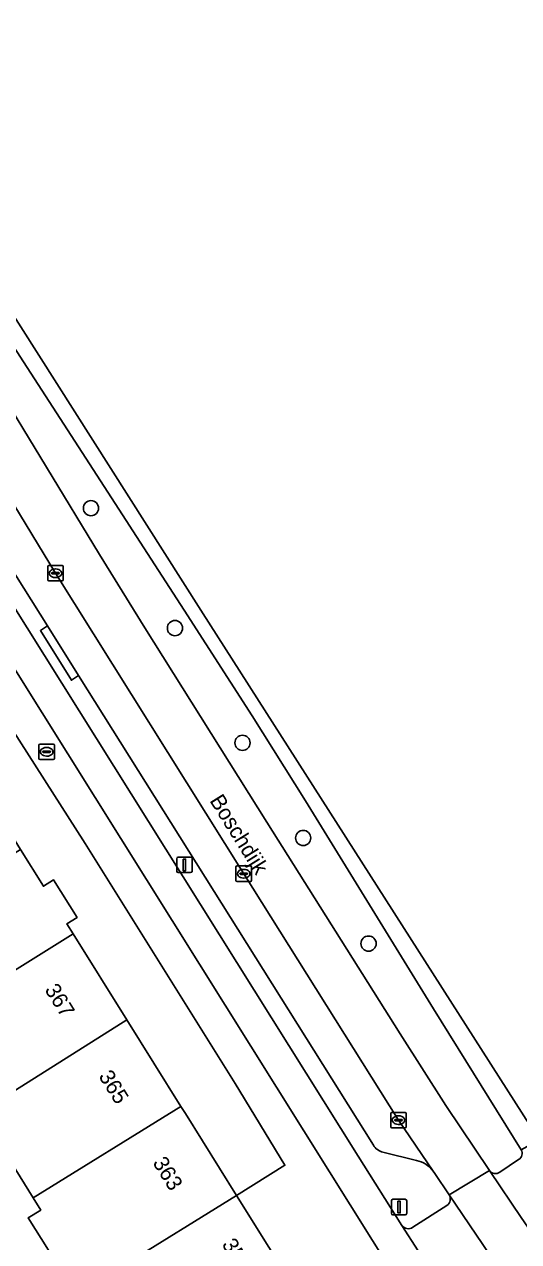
# Model space of a CAD drawing. Extents: x 159279 to 160377, y 384531 to 385888.
# Drawn here: x 160232 to 160263.9, y 384919 to 384997.4 of the extents above; entities that cross this region are included whole.
import ezdxf

# ---------------------------------------------------------------- set-up
doc = ezdxf.new("R2010")
doc.units = 0
for name, color, linetype in [('IMGEO_Berm_groen', 7, 'Continuous'), ('IMGEO_Berm_open', 7, 'Continuous'), ('IMGEO_Boom', 7, 'Continuous'), ('IMGEO_Brandkraan', 7, 'Continuous'), ('IMGEO_Erf', 7, 'Continuous'), ('IMGEO_Fietspad_gesloten', 7, 'Continuous'), ('IMGEO_Kolk', 7, 'Continuous'), ('IMGEO_Lichtmast', 7, 'Continuous'), ('IMGEO_Openbare_ruimte_label', 7, 'Continuous'), ('IMGEO_Pand', 7, 'Continuous'), ('IMGEO_Pand_nummerreeks', 7, 'Continuous'), ('IMGEO_Parkeervlak_open', 7, 'Continuous'), ('IMGEO_Rijbaan_regionaal_gesloten', 7, 'Continuous'), ('IMGEO_Voetpad_open', 7, 'Continuous')]:
    doc.layers.add(name, color=color, linetype=linetype)

msp = doc.modelspace()

# ---------------------------------------------------------------- linework, layer by layer
at = {"layer": 'IMGEO_Berm_groen'}
for points in [[(160178.397, 385056.78), (160189.185, 385039.456), (160194.047, 385031.966), (160204.253, 385016.183), (160214.395, 385000), (160215.266, 384998.611), (160220.629, 384989.936), (160226.634, 384980.147), (160236.881, 384963.273), (160239.796, 384958.566), (160247.653, 384946.044), (160256.221, 384932.424), (160259.162, 384927.817), (160261.97, 384923.628)], [(160264.026, 384924.964), (160258.366, 384934.027), (160250.148, 384947.423), (160246.716, 384952.886), (160242.328, 384959.696), (160228.231, 384981.46), (160222.272, 384990.718), (160216.856, 384999.261)], [(160262.65, 384923.519), (160263.856, 384924.329)]]:
    msp.add_lwpolyline(points, dxfattribs=at)
for centre, radius, start, end in [((160263.611, 384924.735), 0.474, 301.08079, 28.94409), ((160262.365, 384923.914), 0.488, 215.96741, 305.81917)]:
    msp.add_arc(centre, radius, start, end, dxfattribs=at)
at = {"layer": 'IMGEO_Berm_open'}
for points in [[(160211.336, 384994.179), (160211.033, 384994.479), (160211.008, 384994.518), (160210.087, 384993.902), (160216.485, 384983.663), (160253.532, 384924.541), (160256.348, 384920.093)], [(160254.507, 384925.261), (160235.53, 384955.492), (160235.071, 384955.188), (160233.074, 384958.382), (160233.541, 384958.691), (160217.698, 384983.866), (160217.55, 384984.611), (160218.231, 384987.082)], [(160257.278, 384924.277), (160255.124, 384924.796)], [(160259.377, 384922.063), (160258.471, 384923.422), (160258.356, 384923.591)], [(160257.039, 384919.968), (160259.241, 384921.37)]]:
    msp.add_lwpolyline(points, dxfattribs=at)
msp.add_lwpolyline([(160233.541, 384958.691), (160233.074, 384958.382), (160235.071, 384955.188), (160235.53, 384955.492)], close=True, dxfattribs=at)
for centre, radius, start, end in [((160255.375, 384925.771), 1.006, 210.42231, 255.57092), ((160256.884, 384922.468), 1.851, 37.33946, 77.71815), ((160258.939, 384921.789), 0.517, 305.77179, 32.02203), ((160256.754, 384920.365), 0.488, 213.79017, 305.70231)]:
    msp.add_arc(centre, radius, start, end, dxfattribs=at)
at = {"layer": 'IMGEO_Boom'}
for centre in [(160236.333, 384966.262), (160241.738, 384958.545), (160246.082, 384951.156), (160249.992, 384945.033), (160254.197, 384938.232)]:
    msp.add_circle(centre, 0.489, dxfattribs=at)
at = {"layer": 'IMGEO_Brandkraan'}
for p, q in [((160232.981, 384950.154), (160232.981, 384951.006)), ((160233.056, 384951.08), (160233.908, 384951.08)), ((160233.24, 384950.574), (160233.24, 384950.586)), ((160233.678, 384950.537), (160233.28, 384950.537)), ((160233.283, 384950.623), (160233.681, 384950.623)), ((160233.469, 384950.86), (160233.494, 384950.86)), ((160233.724, 384950.586), (160233.724, 384950.574)), ((160233.982, 384951.006), (160233.982, 384950.154)), ((160233.908, 384950.08), (160233.056, 384950.08)), ((160233.492, 384950.3), (160233.467, 384950.3))]:
    msp.add_line(p, q, dxfattribs=at)
for points in [[(160232.981, 384950.154), (160232.981, 384951.006)], [(160233.056, 384951.08), (160233.908, 384951.08)], [(160233.982, 384951.006), (160233.982, 384950.154)], [(160233.908, 384950.08), (160233.056, 384950.08)]]:
    msp.add_lwpolyline(points, dxfattribs=at)
for centre, radius, start, end in [((160233.058, 384951.004), 0.0765, 91.55205, 178.44795), ((160233.058, 384951.004), 0.0765, 91.55205, 178.44795), ((160233.28, 384950.583), 0.0403, 85.87752, 175.75265), ((160233.277, 384950.573), 0.0366, 178.93798, 274.71019), ((160233.681, 384950.58), 0.043, 264.86636, 352.45326), ((160233.685, 384950.585), 0.0386, 1.73085, 96.63898), ((160233.906, 384951.004), 0.0765, 1.55205, 88.44795), ((160233.906, 384951.004), 0.0765, 1.55205, 88.44795), ((160233.058, 384950.156), 0.0765, 181.55205, 268.44795), ((160233.058, 384950.156), 0.0765, 181.55205, 268.44795), ((160233.906, 384950.156), 0.0765, 271.55205, 358.44795), ((160233.906, 384950.156), 0.0765, 271.55205, 358.44795)]:
    msp.add_arc(centre, radius, start, end, dxfattribs=at)
for centre, major_axis, ratio, start_param, end_param in [((160233.468, 384950.58), (-0.387, 0.002), 0.722429, 4.712389, 7.853982), ((160233.493, 384950.58), (-0.39, 0.002), 0.717154, 1.570796, 4.712389)]:
    msp.add_ellipse(centre, major_axis=major_axis, ratio=ratio, start_param=start_param, end_param=end_param, dxfattribs=at)
at = {"layer": 'IMGEO_Erf'}
msp.add_lwpolyline([(160235.952, 384944.674), (160230.734, 384952.872), (160227.298, 384951.102), (160228.139, 384949.812), (160228.222, 384949.867), (160228.708, 384949.121), (160229.127, 384949.394), (160230.711, 384946.965), (160230.292, 384946.692), (160231.791, 384944.295), (160233.27, 384941.929), (160233.922, 384942.337), (160235.434, 384939.918), (160234.783, 384939.511), (160235.184, 384938.869), (160238.651, 384933.317), (160242.125, 384927.755), (160242.417, 384927.288), (160245.704, 384922.024), (160248.819, 384923.969), (160245.621, 384929.234)], close=True, dxfattribs=at)
msp.add_lwpolyline([(160234.909, 384916.406), (160232.3, 384920.582), (160233.098, 384921.08), (160232.611, 384921.859), (160230.081, 384925.918)], dxfattribs=at)
at = {"layer": 'IMGEO_Fietspad_gesloten'}
msp.add_lwpolyline([(160203.781, 385000), (160214.678, 384982.63), (160251.676, 384923.535), (160258.549, 384912.567), (160259.224, 384911.491), (160261.506, 384911.961), (160260.478, 384913.546), (160258.431, 384916.829), (160256.348, 384920.093), (160253.532, 384924.541), (160216.485, 384983.663), (160210.087, 384993.902), (160206.276, 385000)], dxfattribs=at)
at = {"layer": 'IMGEO_Kolk'}
for p, q in [((160233.547, 384961.652), (160233.547, 384962.504)), ((160233.622, 384962.578), (160234.474, 384962.578)), ((160233.849, 384962.121), (160234.247, 384962.121)), ((160234.035, 384962.358), (160234.06, 384962.358)), ((160234.548, 384962.504), (160234.548, 384961.652)), ((160234.474, 384961.578), (160233.622, 384961.578)), ((160233.806, 384962.072), (160233.806, 384962.084)), ((160234.244, 384962.035), (160233.846, 384962.035)), ((160234.058, 384961.798), (160234.033, 384961.798)), ((160234.29, 384962.084), (160234.29, 384962.072)), ((160245.664, 384942.306), (160245.664, 384943.158)), ((160245.739, 384943.232), (160246.591, 384943.232)), ((160245.923, 384942.726), (160245.923, 384942.738)), ((160246.361, 384942.689), (160245.963, 384942.689)), ((160245.966, 384942.775), (160246.364, 384942.775)), ((160246.152, 384943.012), (160246.177, 384943.012)), ((160246.407, 384942.738), (160246.407, 384942.726)), ((160246.665, 384943.158), (160246.665, 384942.306)), ((160246.591, 384942.232), (160245.739, 384942.232)), ((160246.175, 384942.452), (160246.15, 384942.452)), ((160255.626, 384926.442), (160255.626, 384927.294)), ((160255.701, 384927.368), (160256.553, 384927.368)), ((160255.885, 384926.862), (160255.885, 384926.874)), ((160255.928, 384926.911), (160256.326, 384926.911)), ((160256.114, 384927.148), (160256.139, 384927.148)), ((160256.369, 384926.874), (160256.369, 384926.862)), ((160256.627, 384927.294), (160256.627, 384926.442)), ((160256.553, 384926.368), (160255.701, 384926.368)), ((160256.323, 384926.825), (160255.925, 384926.825)), ((160256.137, 384926.588), (160256.112, 384926.588))]:
    msp.add_line(p, q, dxfattribs=at)
for points in [[(160233.547, 384961.652), (160233.547, 384962.504)], [(160233.622, 384962.578), (160234.474, 384962.578)], [(160234.548, 384962.504), (160234.548, 384961.652)], [(160234.474, 384961.578), (160233.622, 384961.578)], [(160245.664, 384942.306), (160245.664, 384943.158)], [(160245.739, 384943.232), (160246.591, 384943.232)], [(160246.665, 384943.158), (160246.665, 384942.306)], [(160246.591, 384942.232), (160245.739, 384942.232)], [(160255.626, 384926.442), (160255.626, 384927.294)], [(160255.701, 384927.368), (160256.553, 384927.368)], [(160256.627, 384927.294), (160256.627, 384926.442)], [(160256.553, 384926.368), (160255.701, 384926.368)]]:
    msp.add_lwpolyline(points, dxfattribs=at)
for centre, radius, start, end in [((160233.624, 384962.502), 0.0765, 91.55205, 178.44795), ((160233.624, 384962.502), 0.0765, 91.55205, 178.44795), ((160233.846, 384962.081), 0.0403, 85.87752, 175.75265), ((160234.251, 384962.083), 0.0386, 1.73085, 96.63898), ((160234.472, 384962.502), 0.0765, 1.55205, 88.44795), ((160234.472, 384962.502), 0.0765, 1.55205, 88.44795), ((160233.624, 384961.654), 0.0765, 181.55205, 268.44795), ((160233.624, 384961.654), 0.0765, 181.55205, 268.44795), ((160233.843, 384962.071), 0.0366, 178.93798, 274.71019), ((160234.247, 384962.078), 0.043, 264.86636, 352.45326), ((160234.472, 384961.654), 0.0765, 271.55205, 358.44795), ((160234.472, 384961.654), 0.0765, 271.55205, 358.44795), ((160245.741, 384943.156), 0.0765, 91.55205, 178.44795), ((160245.741, 384943.156), 0.0765, 91.55205, 178.44795), ((160245.963, 384942.735), 0.0403, 85.87752, 175.75265), ((160245.96, 384942.725), 0.0366, 178.93798, 274.71019), ((160246.364, 384942.732), 0.043, 264.86636, 352.45326), ((160246.368, 384942.737), 0.0386, 1.73085, 96.63898), ((160246.589, 384943.156), 0.0765, 1.55205, 88.44795), ((160246.589, 384943.156), 0.0765, 1.55205, 88.44795), ((160245.741, 384942.308), 0.0765, 181.55205, 268.44795), ((160245.741, 384942.308), 0.0765, 181.55205, 268.44795), ((160246.589, 384942.308), 0.0765, 271.55205, 358.44795), ((160246.589, 384942.308), 0.0765, 271.55205, 358.44795), ((160255.703, 384927.292), 0.0765, 91.55205, 178.44795), ((160255.703, 384927.292), 0.0765, 91.55205, 178.44795), ((160255.925, 384926.871), 0.0403, 85.87752, 175.75265), ((160255.922, 384926.861), 0.0366, 178.93798, 274.71019), ((160256.326, 384926.868), 0.043, 264.86636, 352.45326), ((160256.33, 384926.873), 0.0386, 1.73085, 96.63898), ((160256.551, 384927.292), 0.0765, 1.55205, 88.44795), ((160256.551, 384927.292), 0.0765, 1.55205, 88.44795), ((160255.703, 384926.444), 0.0765, 181.55205, 268.44795), ((160255.703, 384926.444), 0.0765, 181.55205, 268.44795), ((160256.551, 384926.444), 0.0765, 271.55205, 358.44795), ((160256.551, 384926.444), 0.0765, 271.55205, 358.44795)]:
    msp.add_arc(centre, radius, start, end, dxfattribs=at)
for centre, major_axis, ratio, start_param, end_param in [((160234.034, 384962.078), (-0.387, 0.002), 0.722429, 4.712389, 7.853982), ((160234.059, 384962.078), (-0.39, 0.002), 0.717154, 1.570796, 4.712389), ((160246.151, 384942.732), (-0.387, 0.002), 0.722429, 4.712389, 7.853982), ((160246.176, 384942.732), (-0.39, 0.002), 0.717154, 1.570796, 4.712389), ((160256.113, 384926.868), (-0.387, 0.002), 0.722429, 4.712389, 7.853982), ((160256.138, 384926.868), (-0.39, 0.002), 0.717154, 1.570796, 4.712389)]:
    msp.add_ellipse(centre, major_axis=major_axis, ratio=ratio, start_param=start_param, end_param=end_param, dxfattribs=at)
at = {"layer": 'IMGEO_Lichtmast'}
for p, q in [((160241.853, 384942.9), (160241.853, 384943.7)), ((160241.853, 384943.7), (160241.853, 384942.9)), ((160241.953, 384943.8), (160242.743, 384943.8)), ((160242.743, 384943.8), (160241.953, 384943.8)), ((160242.843, 384943.7), (160242.843, 384942.9)), ((160242.843, 384942.9), (160242.843, 384943.7)), ((160242.743, 384942.8), (160241.953, 384942.8)), ((160241.953, 384942.8), (160242.743, 384942.8)), ((160255.665, 384920.874), (160255.665, 384921.674)), ((160255.665, 384921.674), (160255.665, 384920.874)), ((160255.765, 384921.774), (160256.555, 384921.774)), ((160256.555, 384921.774), (160255.765, 384921.774)), ((160256.655, 384921.674), (160256.655, 384920.874)), ((160256.655, 384920.874), (160256.655, 384921.674)), ((160256.555, 384920.774), (160255.765, 384920.774)), ((160255.765, 384920.774), (160256.555, 384920.774))]:
    msp.add_line(p, q, dxfattribs=at)
for points in [[(160242.273, 384943.675), (160242.423, 384943.675), (160242.423, 384942.925), (160242.273, 384942.925), (160242.273, 384943.675)], [(160256.085, 384921.649), (160256.235, 384921.649), (160256.235, 384920.899), (160256.085, 384920.899), (160256.085, 384921.649)]]:
    msp.add_lwpolyline(points, dxfattribs=at)
for centre, start, end in [((160241.953, 384943.7), 90, 180), ((160241.953, 384943.7), 90, 180), ((160242.743, 384943.7), 0, 90), ((160242.743, 384943.7), 360, 90), ((160241.953, 384942.9), 180, 270), ((160241.953, 384942.9), 180, 270), ((160242.743, 384942.9), 270, 0), ((160242.743, 384942.9), 270, 0), ((160255.765, 384921.674), 90, 180), ((160255.765, 384921.674), 90, 180), ((160256.555, 384921.674), 0, 90), ((160256.555, 384921.674), 360, 90), ((160255.765, 384920.874), 180, 270), ((160255.765, 384920.874), 180, 270), ((160256.555, 384920.874), 270, 0), ((160256.555, 384920.874), 270, 0)]:
    msp.add_arc(centre, 0.1, start, end, dxfattribs=at)
at = {"layer": 'IMGEO_Pand'}
for points in [[(160235.184, 384938.869), (160234.783, 384939.511), (160235.434, 384939.918), (160233.922, 384942.337), (160233.27, 384941.929), (160231.791, 384944.295), (160222.291, 384938.359), (160223.413, 384936.564), (160225.364, 384937.783), (160225.806, 384937.076), (160223.635, 384935.72), (160225.462, 384932.796), (160225.717, 384932.955)], [(160235.184, 384938.869), (160225.717, 384932.955), (160225.744, 384932.913), (160226.673, 384931.427), (160228.547, 384932.598), (160231.077, 384928.548), (160238.651, 384933.317)], [(160238.651, 384933.317), (160231.077, 384928.548), (160229.179, 384927.362), (160230.081, 384925.918), (160232.611, 384921.859), (160242.125, 384927.755)], [(160242.417, 384927.288), (160242.125, 384927.755), (160232.611, 384921.859), (160233.098, 384921.08), (160232.3, 384920.582), (160234.909, 384916.406), (160237.594, 384918.084), (160238.079, 384917.308), (160238.213, 384917.391), (160245.704, 384922.024)], [(160252.053, 384911.858), (160245.704, 384922.024), (160238.213, 384917.391), (160240.459, 384913.763), (160227.502, 384905.74), (160231.603, 384899.117)]]:
    msp.add_lwpolyline(points, close=True, dxfattribs=at)
at = {"layer": 'IMGEO_Parkeervlak_open'}
for points in [[(160258.356, 384923.591), (160256.129, 384926.869), (160246.165, 384942.732), (160234.049, 384962.078), (160224.101, 384978.451), (160218.058, 384988.374)], [(160218.231, 384987.082), (160217.55, 384984.611), (160217.698, 384983.866), (160233.541, 384958.691), (160235.53, 384955.492), (160254.507, 384925.261)], [(160255.124, 384924.796), (160257.278, 384924.277)]]:
    msp.add_lwpolyline(points, dxfattribs=at)
for centre, radius, start, end in [((160255.375, 384925.771), 1.006, 210.42231, 255.57092), ((160256.884, 384922.468), 1.851, 37.33946, 77.71815)]:
    msp.add_arc(centre, radius, start, end, dxfattribs=at)
at = {"layer": 'IMGEO_Rijbaan_regionaal_gesloten'}
for points in [[(160265.177, 384925.604), (160243.406, 384959.7), (160218.895, 384998.23), (160205.151, 385026.253), (160182.846, 385060.226), (160182.18, 385059.824), (160197.601, 385035.191), (160205.034, 385023.524), (160216.856, 384999.261), (160222.272, 384990.718), (160228.231, 384981.46), (160242.328, 384959.696), (160246.716, 384952.886), (160250.148, 384947.423), (160258.366, 384934.027), (160264.026, 384924.964), (160265.177, 384925.604)], [(160210.824, 385000), (160212.881, 384996.719), (160217.183, 384989.898), (160217.944, 384988.561), (160218.058, 384988.374), (160224.101, 384978.451), (160234.049, 384962.078), (160246.165, 384942.732), (160256.129, 384926.869), (160258.356, 384923.591), (160258.471, 384923.422), (160259.377, 384922.063), (160261.97, 384923.628), (160259.162, 384927.817), (160256.221, 384932.424), (160247.653, 384946.044), (160239.796, 384958.566), (160236.881, 384963.273), (160226.634, 384980.147), (160220.629, 384989.936), (160215.266, 384998.611)], [(160302.621, 384860.241), (160296.97, 384869.249), (160274.383, 384905.254), (160266.272, 384917.287), (160264.166, 384920.387), (160264.069, 384920.53), (160261.97, 384923.628), (160259.377, 384922.063), (160261.553, 384918.872), (160263.745, 384915.624), (160265.018, 384913.773), (160265.964, 384912.328), (160271.827, 384903.654), (160271.974, 384903.436), (160272.074, 384903.279), (160274.691, 384899.128), (160283.118, 384885.636), (160291.856, 384871.73), (160292.706, 384870.36), (160293.243, 384869.442), (160294.122, 384867.695), (160296.825, 384862.203)]]:
    msp.add_lwpolyline(points, dxfattribs=at)
at = {"layer": 'IMGEO_Voetpad_open'}
for points in [[(160202.272, 384998.379), (160203.866, 384995.838), (160214.323, 384979.119), (160215.923, 384976.53), (160229.457, 384954.96), (160230.482, 384953.283), (160230.734, 384952.872), (160235.952, 384944.674), (160245.621, 384929.234), (160248.819, 384923.969), (160245.704, 384922.024), (160252.053, 384911.858), (160254.205, 384908.382), (160255.132, 384908.956), (160259.224, 384911.491), (160258.549, 384912.567), (160251.676, 384923.535), (160214.678, 384982.63), (160203.781, 385000)], [(160263.856, 384924.329), (160262.65, 384923.519)], [(160261.97, 384923.628), (160264.069, 384920.53)], [(160259.241, 384921.37), (160257.039, 384919.968)], [(160261.553, 384918.872), (160259.377, 384922.063)], [(160256.348, 384920.093), (160258.431, 384916.829)]]:
    msp.add_lwpolyline(points, dxfattribs=at)
for centre, radius, start, end in [((160263.611, 384924.735), 0.474, 301.08079, 28.94409), ((160262.365, 384923.914), 0.488, 215.96741, 305.81917), ((160258.939, 384921.789), 0.517, 305.77179, 32.02203), ((160256.754, 384920.365), 0.488, 213.79017, 305.70231)]:
    msp.add_arc(centre, radius, start, end, dxfattribs=at)

# ---------------------------------------------------------------- texts
at = {"layer": 'IMGEO_Openbare_ruimte_label'}
msp.add_text('Boschdijk', height=1, rotation=301.92646, dxfattribs=at).set_placement((160243.937, 384947.441))
at = {"layer": 'IMGEO_Pand_nummerreeks'}
for s, rotation, p in [('367', 301.95938, (160233.319, 384935.266)), ('365', 301.95814, (160236.794, 384929.697)), ('363', 301.95938, (160240.269, 384924.127)), ('359-361', 301.98802, (160244.725, 384918.872))]:
    msp.add_text(s, height=1, rotation=rotation, dxfattribs=at).set_placement(p)

doc.saveas('drawing.dxf')
